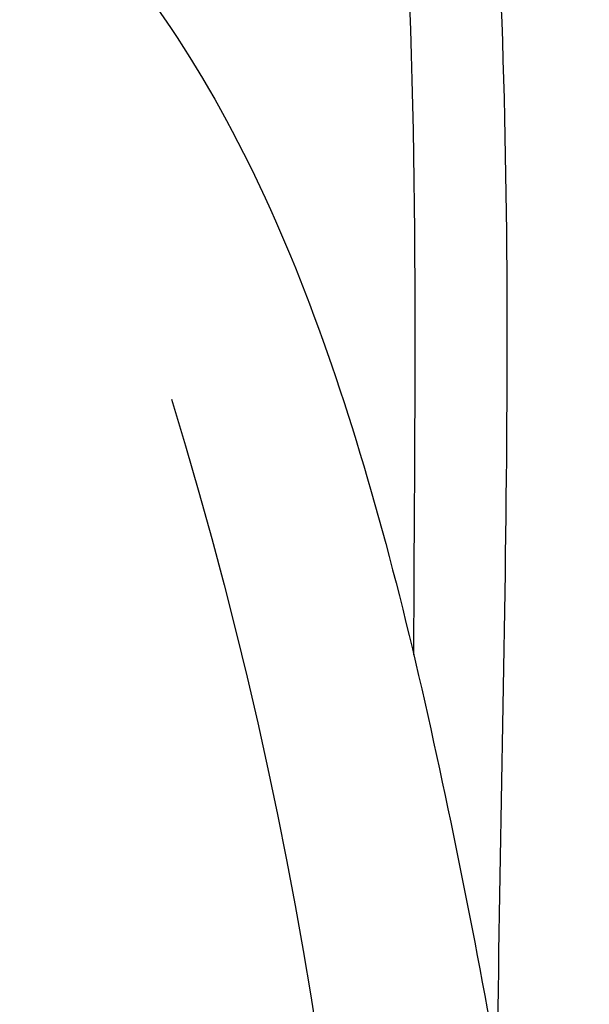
# Model space of a CAD drawing. Header units: millimetres. Extents: x -31695 to -19845, y -5614 to 7253.
# Tile 321 of 432: x -27618 to -27591, y 5322 to 5368. Entities that reach past the tile are written whole.
import ezdxf

# ---------------------------------------------------------------- set-up
doc = ezdxf.new("R2010")
doc.units = ezdxf.units.MM
doc.layers.add('2d', color=7, linetype='Continuous', true_color=0x000000)

msp = doc.modelspace()

# ---------------------------------------------------------------- linework, layer by layer
at = {"layer": '2d', "linetype": 'Continuous', "lineweight": -3}
for points, knots in [([(-27961.726, 5401.342), (-27942.916, 5401.358), (-27843.655, 5401.379), (-27693.225, 5401.63), (-27634.334, 5389.138), (-27606.736, 5369.277), (-27596.646, 5328.896), (-27590.589, 5290.031), (-27592.272, 5238.508), (-27605.056, 5193.314), (-27613.467, 5175.838), (-27650.811, 5152.639), (-27700.13, 5149.468), (-27776.527, 5146.911), (-27793.502, 5146.4)], [234.135396, 234.135396, 234.135396, 234.135396, 253.862352, 338.483137, 423.103921, 507.724705, 592.345489, 676.966273, 761.587057, 846.207841, 930.828625, 1015.44941, 1100.070194, 1121.670175, 1121.670175, 1121.670175, 1121.670175]), ([(-27599.09, 5396.793), (-27598.966, 5396.449), (-27598.622, 5395.469), (-27598.09, 5393.762), (-27597.535, 5391.573), (-27597.043, 5389.088), (-27596.61, 5386.248), (-27596.224, 5383.012), (-27595.884, 5379.37), (-27594.325, 5357.924), (-27595.254, 5337.815), (-27595.411, 5319.114)], [0.798558, 0.798558, 0.798558, 0.798558, 1.843415, 3.755689, 5.844603, 8.2204, 10.9765, 14.134749, 17.697972, 21.668126, 77.177233, 77.177233, 77.177233, 77.177233]), ([(-27599.28, 5338.137), (-27599.239, 5350.441), (-27599.007, 5362.928), (-27599.819, 5375.339), (-27599.821, 5375.372), (-27599.906, 5376.67), (-27600.003, 5377.974), (-27600.112, 5379.27), (-27600.212, 5380.46), (-27600.325, 5381.657), (-27600.453, 5382.844), (-27600.567, 5383.892), (-27600.694, 5384.948), (-27600.838, 5385.992), (-27600.963, 5386.898), (-27601.103, 5387.811), (-27601.262, 5388.712), (-27601.302, 5388.937), (-27601.343, 5389.162), (-27601.386, 5389.387), (-27601.489, 5389.934), (-27601.601, 5390.48), (-27601.723, 5391.023), (-27601.873, 5391.695), (-27602.038, 5392.361), (-27602.221, 5393.025), (-27602.388, 5393.633), (-27602.57, 5394.235), (-27602.766, 5394.834), (-27602.872, 5395.161), (-27602.983, 5395.485), (-27603.097, 5395.809)], [-36.671384, -36.671384, -36.671384, -36.671384, 0, 0.098154, 0.098154, 0.098154, 3.950113, 3.950113, 3.950113, 7.488339, 7.488339, 7.488339, 10.614604, 10.614604, 10.614604, 13.328542, 13.328542, 13.328542, 14.004743, 14.004743, 14.004743, 15.651679, 15.651679, 15.651679, 17.684686, 17.684686, 17.684686, 19.546428, 19.546428, 19.546428, 20.560203, 20.560203, 20.560203, 20.560203])]:
    msp.add_open_spline(points, degree=3, knots=knots, dxfattribs=at)
msp.add_open_spline([(-27610.512, 5350.01), (-27596.39, 5303.885), (-27600.544, 5260.736), (-27609.682, 5228.747)], degree=3, dxfattribs=at)

doc.saveas('drawing.dxf')
